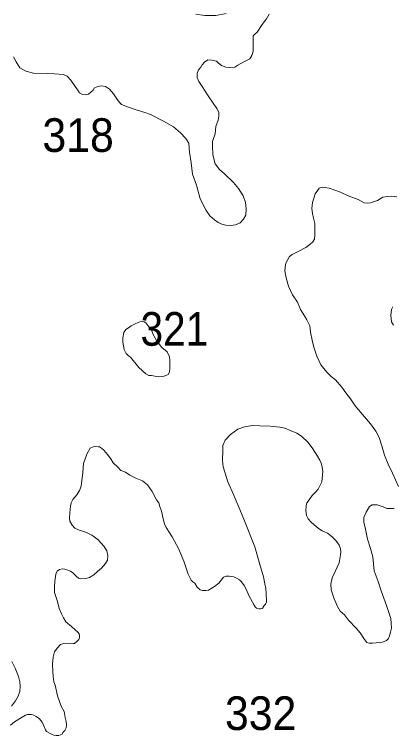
# Model space of a CAD drawing. Extents: x 445.4 to 500, y 8728.7 to 8784.
# Drawn here: x 466.557 to 468.354, y 8752.784 to 8756.212 of the extents above; entities that cross this region are included whole.
import ezdxf

# ---------------------------------------------------------------- set-up
doc = ezdxf.new("R2010")
doc.units = 0
doc.header["$LTSCALE"] = 0.064
doc.layers.add('2', color=7, linetype='Continuous', lineweight=13)
doc.layers.add('21', color=7, linetype='Continuous')

msp = doc.modelspace()

# ---------------------------------------------------------------- linework, layer by layer
at = {"layer": '2'}
for points in [[(467.5637, 8756.2162), (467.5142, 8756.2075), (467.4846, 8756.2063), (467.4614, 8756.2063), (467.4189, 8756.2127)], [(467.6922, 8756.11), (467.7, 8756.1177), (467.7103, 8756.128), (467.735, 8756.1635), (467.7543, 8756.1905), (467.7672, 8756.2136)], [(466.5522, 8756.01), (466.5658, 8755.9861), (466.5829, 8755.9589), (466.6119, 8755.9418), (466.6477, 8755.9333), (466.7149, 8755.9312), (466.7471, 8755.93), (466.7909, 8755.9261), (466.8076, 8755.9184), (466.8257, 8755.8991), (466.8463, 8755.8695), (466.8579, 8755.8515), (466.8669, 8755.84), (466.8811, 8755.831), (466.8939, 8755.8297), (466.9094, 8755.8335), (466.9313, 8755.8515), (466.9377, 8755.8631), (466.9532, 8755.8695), (466.97, 8755.8721), (466.9893, 8755.8695), (467.0086, 8755.8567), (467.0279, 8755.8348), (467.0498, 8755.8014), (467.0666, 8755.7847), (467.1001, 8755.7718), (467.14, 8755.7564), (467.1774, 8755.7461), (467.2044, 8755.7358), (467.2655, 8755.7041), (467.3131, 8755.6783), (467.3466, 8755.6488), (467.3724, 8755.6218), (467.3853, 8755.5999), (467.3891, 8755.5575), (467.3969, 8755.506), (467.4033, 8755.452), (467.4216, 8755.3997), (467.4396, 8755.3354), (467.468, 8755.2801), (467.486, 8755.2544), (467.5079, 8755.2351), (467.5246, 8755.2223), (467.5427, 8755.2146), (467.562, 8755.2107), (467.5852, 8755.2081), (467.6071, 8755.212), (467.6303, 8755.221), (467.6457, 8755.239), (467.6573, 8755.2583), (467.6586, 8755.2879), (467.6548, 8755.3187), (467.6445, 8755.3496), (467.6226, 8755.3843), (467.5981, 8755.4126), (467.5556, 8755.455), (467.5324, 8755.4756), (467.5105, 8755.5026), (467.5053, 8755.5257), (467.5002, 8755.5463), (467.4989, 8755.588), (467.4976, 8755.6085), (467.5106, 8755.6451), (467.5145, 8755.6798), (467.5248, 8755.7094), (467.5286, 8755.7287), (467.5286, 8755.7467), (467.5196, 8755.7647), (467.5016, 8755.7904), (467.4771, 8755.8251), (467.4488, 8755.8688), (467.4333, 8755.8927), (467.4256, 8755.912), (467.4256, 8755.9313), (467.432, 8755.948), (467.4423, 8755.9609), (467.4488, 8755.9724), (467.4604, 8755.9853), (467.4758, 8755.9956), (467.4951, 8755.9943), (467.517, 8755.9892), (467.5273, 8755.9802), (467.5415, 8755.9699), (467.5621, 8755.9622), (467.5802, 8755.9596), (467.6046, 8755.9622), (467.6188, 8755.9712), (467.6497, 8755.9879), (467.6755, 8756.0007), (467.6858, 8756.0162), (467.6909, 8756.0367), (467.6922, 8756.0612), (467.6909, 8756.0766), (467.6909, 8756.0972), (467.6922, 8756.11)], [(468.3736, 8755.3457), (468.3491, 8755.3487), (468.3297, 8755.3467), (468.3072, 8755.3426), (468.2817, 8755.3273), (468.249, 8755.3161), (468.2347, 8755.3151), (468.2184, 8755.3161), (468.1898, 8755.3324), (468.1429, 8755.3497), (468.1072, 8755.367), (468.0526, 8755.3854), (468.0311, 8755.3894), (468.0209, 8755.3905), (468.0056, 8755.3864), (467.9985, 8755.3772), (467.9862, 8755.3589), (467.9729, 8755.3181), (467.9709, 8755.2896), (467.974, 8755.2652), (467.9781, 8755.2438), (467.9839, 8755.218), (467.9848, 8755.1936), (467.9848, 8755.1649), (467.9822, 8755.144), (467.9743, 8755.1309), (467.9612, 8755.1178), (467.942, 8755.1048), (467.9089, 8755.0865), (467.8774, 8755.0713), (467.8643, 8755.0617), (467.8556, 8755.0477), (467.8495, 8755.0364), (467.8451, 8755.0234), (467.8425, 8754.9937), (467.8451, 8754.9763), (467.8486, 8754.9606), (467.86, 8754.9201), (467.8792, 8754.8791), (467.9019, 8754.8443), (467.9158, 8754.8086), (467.9351, 8754.7791), (467.9473, 8754.7599), (467.9613, 8754.7311), (467.9639, 8754.7015), (467.9718, 8754.6641), (467.9805, 8754.6301), (467.9936, 8754.5874), (468.013, 8754.5467), (468.0409, 8754.511), (468.0627, 8754.491), (468.0828, 8754.4753), (468.1125, 8754.4396), (468.1317, 8754.4135), (468.1544, 8754.3847), (468.1755, 8754.3519), (468.2104, 8754.3101), (468.2488, 8754.2657), (468.2741, 8754.2308), (468.2907, 8754.2003), (468.3031, 8754.1606), (468.3162, 8754.117), (468.3328, 8754.0735), (468.3537, 8754.0308), (468.3826, 8753.9683)], [(468.3583, 8754.7346), (468.3481, 8754.7509), (468.345, 8754.7805), (468.3481, 8754.809), (468.3552, 8754.8222)], [(468.3268, 8753.8638), (468.3084, 8753.8708), (468.2953, 8753.876), (468.2814, 8753.8804), (468.2683, 8753.8812), (468.2561, 8753.8804), (468.2447, 8753.8725), (468.2281, 8753.8455), (468.2174, 8753.8205), (468.2166, 8753.7987), (468.2253, 8753.7656), (468.234, 8753.7168), (468.2488, 8753.6724), (468.2593, 8753.6335), (468.2663, 8753.5673), (468.2855, 8753.5159), (468.2995, 8753.4714), (468.3249, 8753.402), (468.3458, 8753.341), (468.3467, 8753.3164), (468.3493, 8753.2946), (468.3432, 8753.2754), (468.3388, 8753.258), (468.3345, 8753.2458), (468.3249, 8753.2362), (468.3057, 8753.2284), (468.2926, 8753.2258), (468.2577, 8753.2223), (468.2428, 8753.2232), (468.2323, 8753.2267), (468.2175, 8753.2458), (468.1992, 8753.272), (468.1809, 8753.2946), (468.1451, 8753.3321), (468.125, 8753.3573), (468.1049, 8753.3756), (468.0918, 8753.3965), (468.0761, 8753.4331), (468.0619, 8753.4772), (468.061, 8753.5042), (468.0663, 8753.5339), (468.0811, 8753.5635), (468.0994, 8753.6044), (468.1056, 8753.6329), (468.1064, 8753.6425), (468.1073, 8753.6564), (468.1064, 8753.6721), (468.0995, 8753.6886), (468.0837, 8753.7113), (468.0672, 8753.7278), (468.0445, 8753.7452), (468.0305, 8753.7522), (468.02, 8753.7566), (468.0069, 8753.7644), (467.993, 8753.7766), (467.9668, 8753.7975), (467.9534, 8753.8147), (467.9456, 8753.8304), (467.9412, 8753.8531), (467.9429, 8753.8757), (467.9473, 8753.8905), (467.9578, 8753.9044), (467.9717, 8753.9245), (467.9883, 8753.941), (467.9997, 8753.955), (468.0173, 8753.9904), (468.0217, 8754.0235), (468.0226, 8754.04), (468.0173, 8754.067), (468.0147, 8754.0792), (468.0086, 8754.0923), (467.9973, 8754.1115), (467.9754, 8754.1472), (467.9536, 8754.1768), (467.9211, 8754.2071), (467.8985, 8754.2219), (467.8714, 8754.2332), (467.8426, 8754.2454), (467.8182, 8754.2506), (467.7719, 8754.255), (467.723, 8754.2567), (467.689, 8754.2576), (467.6497, 8754.2515), (467.6183, 8754.2402), (467.5834, 8754.2158), (467.5589, 8754.1888), (467.5476, 8754.1635), (467.5467, 8754.1383), (467.5456, 8754.0934), (467.5491, 8754.062), (467.5578, 8754.0307), (467.5711, 8753.99), (467.5981, 8753.9301), (467.6064, 8753.9106), (467.6356, 8753.8392), (467.6499, 8753.8048), (467.6987, 8753.6809), (467.7234, 8753.5965), (467.7414, 8753.5381), (467.7474, 8753.5048), (467.7519, 8753.4824)], [(467.7519, 8753.4824), (467.7527, 8753.4599), (467.7542, 8753.4195), (467.7504, 8753.409), (467.7444, 8753.4016), (467.7392, 8753.3941), (467.7377, 8753.3903), (467.7339, 8753.3873), (467.7257, 8753.3858), (467.7189, 8753.3858), (467.7077, 8753.3888), (467.7009, 8753.3956), (467.6957, 8753.403), (467.6882, 8753.418), (467.6717, 8753.4502), (467.6604, 8753.4764), (467.6492, 8753.4973), (467.6364, 8753.5146), (467.626, 8753.5235), (467.6117, 8753.5318), (467.599, 8753.5385), (467.5772, 8753.5407), (467.5637, 8753.5407), (467.5502, 8753.5363), (467.539, 8753.522), (467.5277, 8753.5078), (467.5082, 8753.4921), (467.4801, 8753.4757), (467.4673, 8753.4727), (467.4516, 8753.4735), (467.4403, 8753.4765), (467.4253, 8753.4899), (467.4141, 8753.5079), (467.4051, 8753.5146), (467.3968, 8753.5229), (467.3916, 8753.5326), (467.3834, 8753.5513), (467.3706, 8753.5895), (467.3616, 8753.6134), (467.3367, 8753.673), (467.3075, 8753.7284), (467.279, 8753.7733), (467.2706, 8753.7902), (467.2646, 8753.8141), (467.2556, 8753.8508), (467.2481, 8753.8733), (467.2429, 8753.8905), (467.2324, 8753.9039), (467.2121, 8753.9434), (467.1888, 8753.9763), (467.1656, 8753.9951), (467.1341, 8754.007), (467.1064, 8754.0212), (467.0846, 8754.0355), (467.0629, 8754.0444), (467.0494, 8754.0602), (467.0261, 8754.0804), (467.0147, 8754.0995), (466.9929, 8754.1272), (466.9817, 8754.1407), (466.9712, 8754.1497), (466.9622, 8754.1556), (466.9547, 8754.1571), (466.9412, 8754.1579), (466.9307, 8754.1571), (466.9179, 8754.1497), (466.9029, 8754.125), (466.8947, 8754.1047), (466.8857, 8754.0771), (466.8819, 8754.0337), (466.8744, 8753.9689), (466.8661, 8753.9494), (466.8534, 8753.9284), (466.8354, 8753.9052), (466.8271, 8753.8903), (466.8234, 8753.8746), (466.8203, 8753.8427), (466.8188, 8753.8173), (466.8203, 8753.8023), (466.8323, 8753.7836), (466.845, 8753.7701), (466.8623, 8753.7619), (466.8803, 8753.7559), (466.9005, 8753.7484), (466.9245, 8753.7372), (466.9538, 8753.7166), (466.9673, 8753.7001), (466.9831, 8753.6822), (466.9958, 8753.6612), (467.0011, 8753.6395), (466.9988, 8753.6178), (466.9905, 8753.6023), (466.971, 8753.5799), (466.9522, 8753.5634), (466.9342, 8753.5477), (466.9147, 8753.535), (466.8945, 8753.5297), (466.8712, 8753.5282), (466.8615, 8753.5312), (466.8518, 8753.5402), (466.8353, 8753.5574)], [(468.3608, 8753.8638), (468.3442, 8753.8629), (468.3268, 8753.8638)], [(466.8353, 8753.5574), (466.824, 8753.5649), (466.8068, 8753.5709), (466.797, 8753.5746), (466.7865, 8753.5761), (466.7715, 8753.5724), (466.761, 8753.5657), (466.7535, 8753.5514), (466.7498, 8753.5178), (466.7483, 8753.4908), (466.7483, 8753.4639), (466.7528, 8753.4489), (466.7617, 8753.4216), (466.7707, 8753.3871), (466.7805, 8753.3624), (466.7902, 8753.343), (466.8022, 8753.325), (466.8283, 8753.3029), (466.8456, 8753.2857), (466.8583, 8753.2745), (466.8643, 8753.2677), (466.8666, 8753.2587), (466.8666, 8753.2505), (466.8636, 8753.2408), (466.8538, 8753.2303), (466.8426, 8753.2221), (466.8358, 8753.2206), (466.8201, 8753.2228), (466.7923, 8753.2213), (466.7766, 8753.2161), (466.7608, 8753.1996), (466.7482, 8753.1812), (466.7414, 8753.1557), (466.7377, 8753.1235), (466.7392, 8753.0884), (466.7422, 8753.0644), (466.7452, 8753.039), (466.7504, 8753.0225), (466.7625, 8752.9733), (466.7797, 8752.9232), (466.7932, 8752.8978), (466.7984, 8752.8693), (466.8037, 8752.8502), (466.8045, 8752.8337), (466.803, 8752.8202), (466.797, 8752.8075), (466.788, 8752.7978), (466.7835, 8752.7903), (466.7767, 8752.7865), (466.7685, 8752.7836), (466.7557, 8752.7836), (466.7445, 8752.7858), (466.7362, 8752.7895), (466.7235, 8752.7948), (466.71, 8752.803), (466.7055, 8752.8112), (466.6973, 8752.8292), (466.689, 8752.8472), (466.6763, 8752.8629), (466.6613, 8752.8741), (466.6493, 8752.8801), (466.638, 8752.8838), (466.6305, 8752.8838), (466.62, 8752.8838), (466.6095, 8752.8801), (466.5945, 8752.8711), (466.5578, 8752.8494), (466.5383, 8752.8329)], [(466.5439, 8752.9227), (466.5621, 8752.9486), (466.5748, 8752.9703), (466.5831, 8752.9927), (466.5846, 8753.0182), (466.5831, 8753.0384), (466.5771, 8753.0638), (466.5613, 8753.1047), (466.5448, 8753.1353)]]:
    msp.add_lwpolyline(points, dxfattribs=at)
msp.add_lwpolyline([(467.1088, 8754.5828), (467.1485, 8754.5333), (467.1822, 8754.5036), (467.1961, 8754.4957), (467.208, 8754.4957), (467.2398, 8754.4897), (467.2695, 8754.4917), (467.2874, 8754.4996), (467.2933, 8754.5115), (467.2953, 8754.5333), (467.2953, 8754.5491), (467.2953, 8754.5689), (467.2933, 8754.5848), (467.2834, 8754.6086), (467.2576, 8754.6284), (467.2318, 8754.662), (467.2159, 8754.6898), (467.208, 8754.7116), (467.1961, 8754.7274), (467.1822, 8754.7452), (467.1743, 8754.7512), (467.1604, 8754.7532), (467.1445, 8754.7472), (467.1306, 8754.7413), (467.1127, 8754.7314), (467.0988, 8754.7215), (467.0869, 8754.7135), (467.077, 8754.6997), (467.073, 8754.6739), (467.073, 8754.6541), (467.075, 8754.6363), (467.079, 8754.6185), (467.0889, 8754.6006), (467.0988, 8754.5888)], close=True, dxfattribs=at)

# ---------------------------------------------------------------- texts
at = {"layer": '21'}
for s, width, p in [('318', 0.95, (466.6903, 8755.5585)), ('321', 0.9, (467.1565, 8754.6371)), ('332', 0.95, (467.5575, 8752.81))]:
    msp.add_text(s, height=0.16, dxfattribs=dict(at, width=width)).set_placement(p)

doc.saveas('drawing.dxf')
